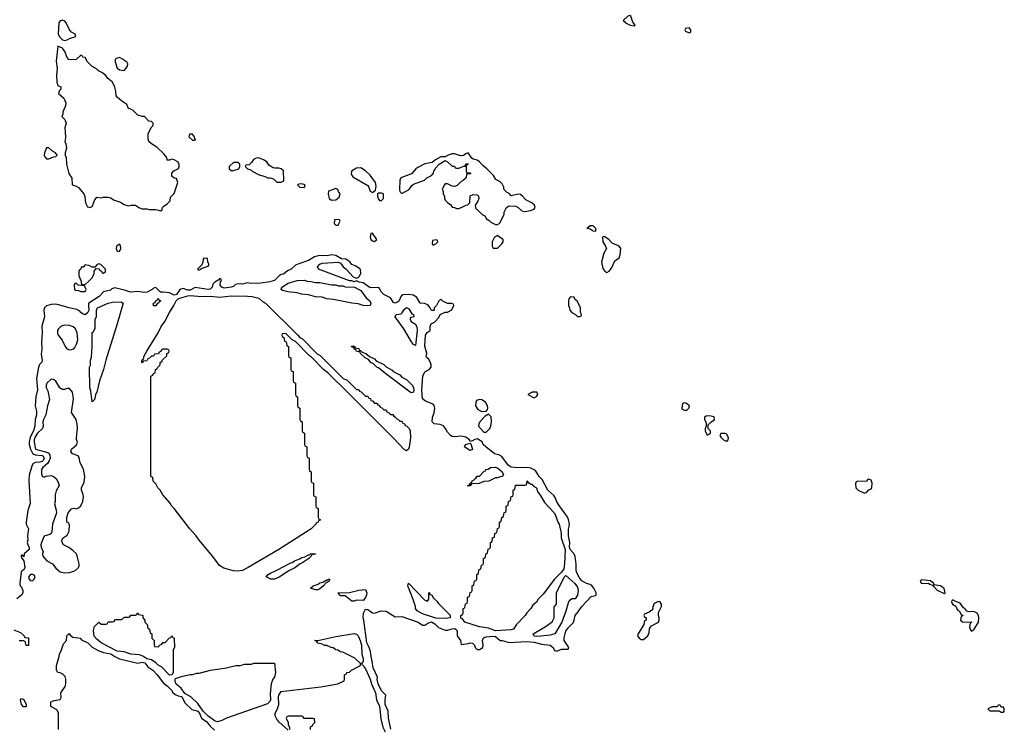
# Model space of a CAD drawing. Header units: inches. Extents: x 2601682 to 2755810, y 449311 to 584050.
# Tile 444 of 505: x 2719394 to 2728038, y 544840 to 551058. Entities that reach past the tile are written whole.
import ezdxf

# ---------------------------------------------------------------- set-up
doc = ezdxf.new("R2010")
doc.units = ezdxf.units.IN
doc.header["$MEASUREMENT"] = 0
for name, color, linetype in [('C7514', 7, 'Continuous'), ('C7515', 7, 'Continuous'), ('C7524', 7, 'Continuous'), ('C7525', 7, 'Continuous')]:
    doc.layers.add(name, color=color, linetype=linetype)

msp = doc.modelspace()

# ---------------------------------------------------------------- linework, layer by layer
at = {"layer": 'C7514', "color": 2}
for points, elevation in [([(2719650, 549935.3), (2719630, 549935.3), (2719610.7, 549889.3), (2719607.7, 549870), (2719613.7, 549853.7), (2719630, 549836), (2719650, 549836), (2719670, 549846), (2719690, 549856), (2719710, 549858), (2719722, 549870), (2719708, 549890), (2719683.2, 549903.2)], 2), ([(2719890, 548746), (2719878, 548742), (2719872.7, 548727.3), (2719874, 548690), (2719883.6, 548683.6), (2719910, 548682), (2719930, 548674), (2719970, 548674), (2719978, 548690), (2719962, 548722), (2719908.4, 548728.4)], 2), ([(2719790, 548377.2), (2719767.1, 548372.9), (2719754, 548366), (2719734.4, 548345.6), (2719726.8, 548330), (2719724.5, 548304.5), (2719730.8, 548290), (2719766.6, 548246.6), (2719793, 548190), (2719808.9, 548168.9), (2719830, 548160.5), (2719850, 548163), (2719869.5, 548170.5), (2719878, 548182), (2719893.2, 548210), (2719905.2, 548250), (2719897.2, 548310), (2719884.7, 548344.7), (2719863.2, 548363.2), (2719830, 548376)], 6), ([(2719670, 547904), (2719631, 547870), (2719627.5, 547852.5), (2719627.7, 547830), (2719640.5, 547800.5), (2719655.9, 547724.1), (2719637.1, 547670), (2719624.9, 547590), (2719603.1, 547550), (2719597.6, 547530), (2719599.5, 547490), (2719594.9, 547470), (2719550.3, 547430), (2719530, 547397), (2719521.1, 547370), (2719521.3, 547350), (2719534, 547290), (2719641.7, 547261.7), (2719652.4, 547252.4), (2719658, 547238), (2719661.1, 547210), (2719653.8, 547186.2), (2719636.9, 547163.1), (2719596.3, 547130), (2719586.8, 547110), (2719584.7, 547070), (2719591.3, 547051.3), (2719610, 547044.7), (2719626, 547054), (2719670, 547058.8), (2719692, 547050), (2719716, 547030), (2719736, 546990), (2719741, 546970), (2719715.5, 546924.5), (2719706.8, 546890), (2719706, 546830), (2719701, 546810), (2719715.3, 546755.3), (2719717.3, 546730), (2719680.7, 546630), (2719676.3, 546563.7), (2719670.6, 546549.4), (2719658, 546542), (2719610, 546525.2), (2719586, 546470), (2719580.5, 546450), (2719581.6, 546430), (2719599.1, 546390), (2719594, 546370), (2719596, 546350), (2719631, 546310), (2719682, 546282), (2719710, 546244), (2719750, 546214), (2719790, 546204.9), (2719830, 546206.8), (2719870, 546218.8), (2719890, 546230.8), (2719909.2, 546250), (2719915.1, 546264.9), (2719915.5, 546284.5), (2719902.9, 546342.9), (2719891.7, 546371.7), (2719861.5, 546401.5), (2719826.3, 546426.3), (2719779, 546450), (2719766, 546470), (2719764, 546490), (2719775.3, 546510), (2719810, 546534.8), (2719829.4, 546570), (2719830, 546626), (2719822, 546642), (2719808.7, 546650), (2719809.2, 546690), (2719819.3, 546730), (2719850, 546766), (2719870, 546771.3), (2719890, 546767.3), (2719910, 546773.4), (2719930, 546790.8), (2719947.8, 546830), (2719953.6, 546870), (2719951.3, 546891.3), (2719938, 546930), (2719938, 546950), (2719959.3, 547000.7), (2719965.1, 547050), (2719955.1, 547115.1), (2719925.2, 547170), (2719917, 547217), (2719908, 547230), (2719858, 547250), (2719842, 547270), (2719848.7, 547290), (2719892.1, 547327.9), (2719902, 547350), (2719893.2, 547373.2), (2719892.7, 547390), (2719901.2, 547470), (2719899, 547510), (2719889, 547550), (2719849, 547610), (2719866, 547730), (2719857.2, 547790), (2719830, 547822), (2719810, 547822), (2719786.4, 547813.6), (2719770, 547813.2), (2719758.6, 547818.6), (2719747.5, 547827.5), (2719710, 547886), (2719690, 547901.2)], 6), ([(2719510, 546189.6), (2719490, 546189.6), (2719470.4, 546170), (2719476.4, 546150), (2719490, 546133), (2719510, 546137.6), (2719521.3, 546150), (2719529.6, 546170), (2719522.4, 546182.4)], 6), ([(2719450, 545028), (2719428.7, 545028.7), (2719409.2, 545049.2), (2719402, 545090), (2719410, 545102), (2719430, 545094), (2719451.3, 545050)], 2)]:
    msp.add_lwpolyline(points, close=True, dxfattribs=dict(at, elevation=elevation))
at = {"layer": 'C7514', "color": 2, "elevation": 2}
for points in [[(2719792.2, 550000), (2719791, 549990), (2719798.8, 549970), (2719804.7, 549930), (2719792, 549890), (2719792, 549870), (2719802, 549850), (2719804.7, 549790), (2719826, 549710), (2719852, 549668), (2719854, 549610), (2719890, 549598), (2719910, 549586), (2719958, 549530), (2719965.4, 549505.4), (2719970.7, 549450), (2719990, 549416), (2720000, 549413.5)], [(2720000, 548900.5), (2719970, 548908), (2719950, 548888), (2719934, 548886), (2719931.6, 548868.4), (2719918, 548862), (2719914, 548850), (2719914, 548810), (2719932, 548770), (2719938, 548738), (2719970, 548734), (2720000, 548764)], [(2720000, 548506), (2719991.3, 548488.7), (2719970, 548468), (2719950, 548475.3), (2719930, 548489), (2719921.2, 548501.2), (2719896, 548516), (2719812.5, 548532.5), (2719790, 548542.7), (2719710, 548560.9), (2719670, 548559.3), (2719630, 548546), (2719610.8, 548530), (2719607.3, 548510), (2719610.7, 548450), (2719587.3, 548370), (2719590.5, 548310.5), (2719584.4, 548230), (2719587.2, 548170), (2719583.8, 548123.8), (2719592.4, 548067.6), (2719587.7, 548052.3), (2719567.1, 548032.9), (2719558, 548010), (2719540.5, 547910), (2719550.3, 547810), (2719537, 547750), (2719530.5, 547670), (2719541.7, 547621.7), (2719541.3, 547590), (2719530.3, 547550), (2719527.2, 547490), (2719514.9, 547450), (2719485.5, 547394.5), (2719478.4, 547350), (2719478.4, 547330), (2719489.3, 547289.3), (2719509.3, 547249.3), (2719530, 547238.5), (2719590, 547234.9), (2719598.4, 547230), (2719608.4, 547210), (2719598.7, 547190), (2719590, 547182.6), (2719570, 547175.1), (2719530, 547172.6), (2719510, 547159.6), (2719500, 547140), (2719477.7, 547062.3), (2719475.6, 547015.6), (2719486.4, 546813.6), (2719466.8, 546750), (2719451.3, 546650), (2719452, 546630), (2719471.3, 546590), (2719462.8, 546530), (2719466, 546490), (2719461, 546470), (2719464.7, 546450), (2719478, 546430), (2719478, 546410), (2719432, 546370), (2719430, 546346), (2719418, 546358), (2719410, 546358), (2719406, 546350), (2719410, 546334), (2719414, 546334), (2719431, 546311), (2719438, 546250), (2719431, 546230), (2719416.8, 546223.2), (2719408, 546212), (2719396, 546110), (2719398, 546090), (2719410, 546078), (2719422, 546050), (2719422, 546030), (2719410, 546008.7), (2719370, 545975.3)], [(2720000, 548571.3), (2719998, 548570), (2719996.9, 548536.9), (2720000, 548520.4)], [(2719343.5, 545703.5), (2719402, 545682), (2719432.7, 545652.7), (2719438, 545638), (2719472.7, 545632.7), (2719472.7, 545572.7), (2719470, 545566), (2719450, 545566), (2719442, 545602), (2719427.3, 545607.3), (2719388.9, 545608.9)], [(2719735.3, 544830), (2719735.9, 544975.9), (2719720.9, 545000.9), (2719668, 545030), (2719668.7, 545071.3), (2719695.3, 545084.7), (2719750, 545094), (2719758, 545110), (2719755.3, 545150), (2719793.2, 545206.8), (2719799, 545230), (2719799, 545270), (2719793.6, 545293.6), (2719773.6, 545313.6), (2719750, 545328), (2719728, 545330), (2719718, 545350), (2719718, 545390), (2719742, 545470), (2719744, 545490), (2719762, 545530), (2719778, 545582), (2719806, 545610), (2719808, 545650), (2719826, 545670), (2719829.5, 545670.5), (2719837.3, 545657.3), (2719861.1, 545641.1), (2719924.7, 545630), (2719937.3, 545617.3), (2719990.8, 545590), (2720000, 545581.4)]]:
    msp.add_lwpolyline(points, dxfattribs=at)
at = {"layer": 'C7515', "color": 2, "elevation": 2}
msp.add_lwpolyline([(2719770, 551055.1), (2719750, 551047), (2719736.4, 551030), (2719732.7, 550930), (2719745.5, 550905.5), (2719770, 550881), (2719790, 550874.8), (2719810, 550880.7), (2719830, 550894.8), (2719888, 550910), (2719882, 550930), (2719849.4, 550949.4), (2719830, 550969), (2719801.7, 551030), (2719790, 551046)], close=True, dxfattribs=at)
msp.add_lwpolyline([(2720000, 550677.8), (2719988.9, 550688.9), (2719970, 550726), (2719948.4, 550728.4), (2719942, 550742), (2719930, 550746), (2719890, 550708), (2719850, 550706), (2719826, 550710), (2719810, 550726), (2719790, 550778), (2719770, 550808), (2719730, 550826), (2719714, 550694), (2719724, 550630), (2719717.3, 550570), (2719721, 550510), (2719730, 550482), (2719754, 550470), (2719754, 550450), (2719743.6, 550436.4), (2719734, 550410), (2719782, 550370), (2719798, 550330), (2719796.9, 550303.1), (2719772, 550250), (2719771.3, 550228.7), (2719764.7, 550210), (2719790, 550182), (2719801, 550150), (2719791.1, 550108.9), (2719796, 550030), (2719792.2, 550000)], dxfattribs=at)
at = {"layer": 'C7524', "color": 2, "elevation": 2}
for points in [[(2720000, 549413.5), (2720010, 549411), (2720030, 549418), (2720050, 549472), (2720070, 549502), (2720110, 549496), (2720130, 549501), (2720170, 549501), (2720194.4, 549494.4), (2720216.9, 549476.9), (2720278, 549458), (2720310, 549438), (2720346, 549426), (2720370, 549431), (2720410, 549431), (2720446.4, 549406.4), (2720470, 549398), (2720510, 549398), (2720530, 549391.3), (2720590, 549392), (2720630, 549382), (2720646, 549390), (2720648.4, 549411.6), (2720658, 549422), (2720690, 549442), (2720710, 549462), (2720715.3, 549470), (2720718, 549502), (2720750, 549534), (2720782, 549630), (2720770, 549666), (2720750, 549668), (2720730, 549686), (2720728.9, 549711.1), (2720747.3, 549732.7), (2720788.4, 549751.6), (2720795.3, 549770), (2720795.3, 549790), (2720782, 549810), (2720750, 549829), (2720725.4, 549834.6), (2720710, 549826), (2720690, 549826), (2720686, 549850), (2720660.2, 549880.2), (2720598.6, 549938.6), (2720550, 549969.2), (2720529, 549990), (2720525.5, 550000)], [(2722651.3, 544831.3), (2722631.8, 544930), (2722629.6, 544990), (2722602.7, 545050), (2722602, 545090), (2722609.2, 545130), (2722569.6, 545169.6), (2722540.9, 545230), (2722533.2, 545266.8), (2722534, 545290), (2722497.6, 545370), (2722489.6, 545430), (2722478.7, 545470), (2722475.1, 545515.1), (2722462.9, 545550), (2722440.7, 545590), (2722415.6, 545790), (2722409.5, 545810.5), (2722412.3, 545850), (2722430, 545886), (2722450, 545882), (2722490, 545854), (2722510, 545850.7), (2722568.3, 545871.7), (2722610, 545868.7), (2722690, 545819.3), (2722750, 545820.4), (2722892, 545770), (2722930, 545744.7), (2722950, 545744.7), (2722977.4, 545762.6), (2723010, 545773), (2723038, 545758), (2723070, 545724), (2723130, 545702), (2723150, 545702), (2723190, 545714), (2723215.1, 545715.1), (2723230, 545704.7), (2723234.9, 545690), (2723234.8, 545650), (2723264.7, 545610), (2723270, 545574), (2723330, 545582.8), (2723350, 545590.8), (2723370, 545586), (2723386, 545570), (2723391.3, 545550), (2723410, 545531.3), (2723430, 545531), (2723459, 545550), (2723464, 545570), (2723457.2, 545610), (2723467.2, 545632.8), (2723490, 545642), (2723547.3, 545647.3), (2723570, 545646), (2723611.1, 545611.1), (2723628.9, 545611.1), (2723690, 545593.4), (2723842.4, 545602.4), (2723910, 545596), (2723977.6, 545577.6), (2724050.3, 545570.3), (2724076, 545550), (2724090, 545522), (2724099.6, 545519.6), (2724110, 545518), (2724150, 545534.8), (2724210, 545534), (2724215.3, 545550), (2724174, 545610), (2724173.6, 545633.6), (2724188.4, 545691.5), (2724210, 545722), (2724253.1, 545766.9), (2724262.4, 545790), (2724269.7, 545830.3), (2724297.7, 545862.3), (2724329.8, 545910.2), (2724410, 545996.3), (2724450, 546004.7), (2724455.3, 546010), (2724454, 546030), (2724434, 546070), (2724415.1, 546095.1), (2724402.7, 546102.7), (2724369.7, 546109.7), (2724330, 546135.1), (2724310, 546161.2), (2724283.7, 546210), (2724279.3, 546230), (2724280.2, 546280.2), (2724269.3, 546350), (2724256.6, 546376.6), (2724226.6, 546410), (2724222, 546430), (2724222.9, 546470), (2724212, 546530), (2724212.7, 546587.3), (2724219.3, 546610), (2724219.5, 546630), (2724211.4, 546671.4), (2724199.7, 546699.8), (2724130, 546795.3), (2724110, 546828.7), (2724099.1, 546859.1), (2724082.9, 546882.9), (2724029.5, 546930), (2723982, 547022), (2723955.3, 547050), (2723922.7, 547102.7), (2723882, 547122), (2723850, 547129.2), (2723770, 547126), (2723710, 547132.7), (2723682.7, 547150), (2723625.6, 547225.6), (2723599.1, 547239.1), (2723562, 547250), (2723485.2, 547310), (2723464, 547330), (2723452.9, 547352.9), (2723416.5, 547376.5), (2723410, 547379), (2723390, 547374), (2723370, 547362), (2723350, 547358), (2723342, 547370), (2723310, 547395.1), (2723270, 547403.7), (2723210, 547397.2), (2723190, 547401.2), (2723175.3, 547410), (2723150, 547439), (2723133.2, 547470), (2723113.4, 547493.4), (2723085.6, 547505.6), (2723032.9, 547512.9), (2723015.3, 547530), (2723017.2, 547570), (2723031.6, 547608.4), (2723039.5, 547650), (2723031.9, 547671.9), (2723023.3, 547683.3), (2722955.3, 547710), (2722929.5, 547730), (2722924.5, 547810), (2722932.3, 547930), (2722950, 547966.8), (2722989.2, 547990), (2723005.2, 548010), (2723005.2, 548030), (2722996.5, 548056.5), (2722982, 548082), (2722968, 548090), (2722963.1, 548103.1), (2722969, 548130), (2722952.1, 548192.1), (2722956, 548290), (2722970, 548312), (2722998, 548330), (2722998, 548370), (2723006, 548390), (2723034.6, 548405.4), (2723074.6, 548445.4), (2723086, 548470), (2723128.4, 548491.6), (2723150, 548492), (2723188.4, 548511.6), (2723206, 548550), (2723202, 548562), (2723187.3, 548567.3), (2723150, 548568), (2723108.4, 548588.4), (2723090, 548606), (2723070, 548586), (2723054, 548550), (2723034, 548530), (2723034, 548510), (2723030, 548506), (2723010, 548506), (2722998, 548530), (2722976, 548556), (2722947, 548567), (2722909.5, 548569.5), (2722881.5, 548621.5), (2722850, 548641.2), (2722810, 548647), (2722756.9, 548643.1), (2722744.7, 548635.3), (2722736.9, 548623.1), (2722724.7, 548590), (2722710, 548579), (2722686, 548570), (2722676.4, 548576.4), (2722650, 548618), (2722590, 548648), (2722570, 548668), (2722547.3, 548707.3), (2722470, 548706), (2722410, 548748.7), (2722375.3, 548755.3), (2722350, 548766), (2722330, 548758), (2722310, 548768), (2722290, 548768), (2722018, 548870), (2722009.3, 548890), (2722027.6, 548912.4), (2722050, 548923), (2722191.1, 548931.1), (2722210, 548921), (2722234, 548890), (2722260.7, 548870), (2722320.5, 548800.5), (2722350, 548791), (2722370, 548798), (2722375.5, 548804.5), (2722389.2, 548830), (2722385.2, 548865.2), (2722376, 548876), (2722338.9, 548898.9), (2722309, 548910), (2722293.2, 548933.2), (2722257.5, 548957.5), (2722219, 548959), (2722170, 548989.3), (2722130, 548994), (2722092.5, 548987.5), (2722030.7, 548989.3), (2722014.4, 548985.6), (2721983.5, 548976.5), (2721930, 548946), (2721843.5, 548916.5), (2721816.3, 548903.7), (2721778, 548870), (2721746, 548854), (2721710, 548825.2), (2721690, 548821.2), (2721670.5, 548809.5), (2721632, 548770), (2721590, 548757.2), (2721510, 548746), (2721430, 548742), (2721390, 548748), (2721350, 548737.2), (2721330, 548741.2), (2721302, 548738), (2721290, 548735.3), (2721270, 548717.2), (2721252, 548710), (2721190, 548703.6), (2721169, 548710), (2721153.2, 548730), (2721156.4, 548763.6), (2721166, 548770), (2721162, 548782), (2721150, 548786), (2721143.6, 548776.4), (2721106.4, 548753.6), (2721090, 548738), (2721084.7, 548710), (2721066.8, 548693.2), (2721050, 548689.4), (2720933.2, 548706.8), (2720890, 548684.5), (2720870, 548683.7), (2720830, 548699), (2720810, 548694), (2720795.5, 548684.5), (2720770, 548648), (2720750, 548642), (2720710, 548662), (2720652, 548668), (2720630, 548666), (2720590, 548708), (2720570, 548702), (2720558, 548690), (2720513.4, 548666.6), (2720490, 548663.6), (2720430, 548672.3), (2720366, 548666), (2720323.2, 548683.2), (2720230, 548706), (2720204, 548696), (2720190, 548685.2), (2720131, 548669), (2720092, 548630), (2720000, 548571.3)], [(2720000, 548764), (2720030, 548794), (2720048, 548830), (2720048.4, 548851.6), (2720066, 548874), (2720092.7, 548872.7), (2720098, 548858), (2720112.7, 548852.7), (2720118, 548838), (2720130, 548834), (2720146, 548850), (2720146, 548870), (2720106, 548910), (2720090, 548915.3), (2720074, 548910), (2720054, 548886), (2720030, 548888), (2720010, 548898), (2720000, 548900.5)], [(2720000, 548520.4), (2720002, 548510), (2720000, 548506)], [(2721750, 544824), (2721670, 544897.2), (2721650, 544921.2), (2721637, 544950), (2721637, 544970), (2721660.7, 545019.3), (2721669.5, 545050), (2721665.1, 545114.9), (2721669.6, 545130.3), (2721690, 545162.8), (2722036.5, 545203.5), (2722186, 545230), (2722242, 545258), (2722246, 545270), (2722246, 545310), (2722262, 545318), (2722266, 545330), (2722290, 545334), (2722306, 545350), (2722386, 545390), (2722386, 545410), (2722336.4, 545456.4), (2722230, 545508), (2722206, 545510), (2722190, 545526), (2722170, 545528), (2722147.3, 545547.3), (2722128.4, 545548.4), (2722090, 545568), (2722070, 545568), (2722050, 545578), (2722010, 545588), (2722002, 545602), (2721986, 545610), (2722010, 545611.3), (2722170, 545646), (2722330, 545671.3), (2722350, 545666.8), (2722366.8, 545650), (2722383.8, 545610), (2722395.5, 545570), (2722399.1, 545490), (2722410.6, 545450), (2722410, 545426), (2722394, 545410), (2722398, 545398), (2722410, 545394), (2722416.8, 545376.8), (2722430, 545361), (2722470.5, 545270.5), (2722482, 545230), (2722516.3, 545150), (2722526.8, 545090), (2722553, 545033), (2722563.1, 544923.1), (2722582, 544850), (2722603, 544810)], [(2720000, 545581.4), (2720030, 545553.4), (2720083.4, 545523.4), (2720130, 545504.9), (2720194.9, 545494.9), (2720228.9, 545468.9), (2720270, 545448.4), (2720430, 545412.4), (2720470, 545419.3), (2720493.4, 545413.4), (2720519.5, 545379.5), (2720564, 545350), (2720602, 545310), (2720655.5, 545235.5), (2720690.8, 545210), (2720730.4, 545170.4), (2720736.8, 545156.8), (2720758, 545138), (2720785.8, 545125.8), (2720818.4, 545118.4), (2720843.1, 545063.1), (2720904.9, 545004.9), (2720952.8, 544992.8), (2720965.5, 544985.5), (2720990.7, 544930), (2721038, 544898), (2721062.8, 544862.7), (2721103.1, 544823.1)], [(2721946, 544830), (2721947.3, 544852.7), (2721962, 544858), (2721967.3, 544872.7), (2721986, 544890), (2721982, 544922), (2721970, 544926), (2721890, 544926), (2721882, 544942), (2721870, 544946), (2721750, 544946), (2721738, 544942), (2721734, 544930), (2721752, 544892), (2721752, 544870), (2721762, 544850), (2721762, 544830)]]:
    msp.add_lwpolyline(points, dxfattribs=at)
for points in [[(2721490, 549846), (2721470, 549844), (2721447.1, 549832.9), (2721432, 549808), (2721410, 549786), (2721378, 549782), (2721374, 549770), (2721394, 549750), (2721422, 549742), (2721434, 549730), (2721496.9, 549696.9), (2721550, 549682), (2721570, 549672), (2721591.1, 549671.1), (2721622, 549662), (2721652.7, 549632.7), (2721690, 549632), (2721710, 549642), (2721714, 549650), (2721710, 549732.7), (2721688.7, 549750), (2721670, 549755.6), (2721634.5, 549754.5), (2721618.6, 549758.6), (2721582, 549782), (2721564.5, 549810), (2721533.2, 549830)], [(2723330, 549888.7), (2723310, 549882), (2723290, 549865.2), (2723264.5, 549864.5), (2723210, 549881.3), (2723190, 549882.4), (2723154.8, 549870), (2723130, 549855.1), (2723090, 549854.7), (2723045.5, 549830), (2723015.9, 549804.1), (2722950, 549792.4), (2722890, 549762.4), (2722873, 549750), (2722833.3, 549706.7), (2722741, 549670), (2722731, 549650), (2722727.1, 549567.1), (2722731.1, 549551.1), (2722750, 549532), (2722813.2, 549566.8), (2722836.5, 549603.5), (2722850, 549616), (2722948.9, 549651.1), (2722969.1, 549670.9), (2723008.4, 549691.6), (2723028, 549712), (2723028.7, 549730), (2723039, 549741), (2723044, 549756), (2723078, 549790), (2723130, 549822), (2723150, 549812), (2723190, 549774), (2723211.6, 549771.6), (2723218, 549758), (2723230, 549754), (2723250, 549754), (2723294, 549774), (2723306, 549774), (2723310, 549794), (2723330, 549794), (2723332, 549790), (2723318, 549782), (2723314, 549770), (2723314, 549730), (2723318, 549718), (2723350, 549714), (2723354, 549710), (2723350, 549706), (2723318, 549702), (2723314, 549670), (2723291.1, 549648.9), (2723270, 549638), (2723235.3, 549604.7), (2723210, 549595.3), (2723190, 549598), (2723150, 549618), (2723130, 549618), (2723122, 549610), (2723102, 549570), (2723111.6, 549551.6), (2723112, 549530), (2723122, 549510), (2723122, 549490), (2723130, 549474), (2723154, 549450), (2723176.9, 549436.9), (2723190, 549414), (2723211.6, 549411.6), (2723230, 549402), (2723250, 549402), (2723290, 549418), (2723310, 549432), (2723327.3, 549432.7), (2723346, 549450), (2723350, 549512), (2723376.4, 549523.6), (2723410, 549522), (2723422, 549510), (2723424.7, 549490), (2723415.3, 549464.7), (2723392, 549430), (2723398, 549398), (2723410, 549394), (2723454, 549350), (2723476.9, 549336.9), (2723491.6, 549311.6), (2723516.9, 549296.9), (2723530, 549282), (2723570, 549262), (2723590, 549262), (2723610, 549274), (2723647.3, 549352.7), (2723648, 549370), (2723668, 549410), (2723680.2, 549419.8), (2723690, 549424.7), (2723750, 549422), (2723771.1, 549411.1), (2723802, 549382), (2723830, 549376), (2723877.2, 549382.8), (2723910, 549396), (2723919.3, 549410), (2723913.6, 549430), (2723890.7, 549450.7), (2723836.6, 549476.6), (2723809.6, 549510), (2723790, 549525.1), (2723770, 549526.6), (2723710, 549514), (2723690, 549533.2), (2723666.3, 549546.3), (2723644, 549570), (2723644, 549590), (2723630, 549619), (2723610, 549637.2), (2723575.3, 549655.3), (2723554, 549690), (2723496.2, 549750), (2723458.6, 549778.6), (2723429.4, 549810), (2723410, 549825.1), (2723373.8, 549833.8), (2723362.5, 549842.5)], [(2721310, 549806), (2721270, 549806), (2721234, 549770), (2721234, 549750), (2721250, 549734), (2721270, 549734), (2721310, 549746), (2721318, 549750), (2721326, 549770), (2721326, 549790)], [(2722390, 549758), (2722350, 549755.8), (2722308, 549730), (2722303.6, 549703.6), (2722319.6, 549679.6), (2722450, 549602), (2722456, 549596), (2722470, 549554), (2722490, 549542), (2722518, 549562), (2722523.1, 549596.9), (2722517, 549630), (2722470, 549693.6), (2722430, 549731.5)], [(2721870, 549618), (2721843.5, 549616.5), (2721832, 549610), (2721854, 549590), (2721890, 549584.7), (2721895.3, 549590), (2721899, 549610)], [(2722170, 549578), (2722105.4, 549554.6), (2722101, 549530), (2722111.3, 549490), (2722130, 549476), (2722170, 549478.8), (2722199, 549501), (2722208.7, 549530), (2722194, 549550), (2722188.4, 549568.4)], [(2722543.6, 549536.4), (2722534, 549530), (2722534, 549510), (2722543.6, 549483.6), (2722552.7, 549472.7), (2722570, 549472), (2722588, 549490), (2722588, 549530), (2722570, 549536)], [(2722190, 549306), (2722158, 549302), (2722154, 549270), (2722170, 549254), (2722190, 549254), (2722206, 549290), (2722202, 549302)], [(2724402, 549250), (2724386, 549234), (2724374, 549230), (2724402, 549222), (2724430, 549204.7), (2724450, 549202), (2724455.3, 549210), (2724448.7, 549230), (2724430, 549248.7)], [(2722490, 549186), (2722478, 549182), (2722472, 549150), (2722478, 549130), (2722490, 549118), (2722510, 549112), (2722528, 549130)], [(2723590, 549166), (2723562, 549150), (2723542, 549110), (2723542, 549070), (2723550, 549054), (2723590, 549054), (2723628, 549090), (2723638, 549110), (2723638, 549130), (2723606, 549150)], [(2724524.5, 549155.5), (2724511, 549149), (2724514, 549110), (2724538, 549070), (2724544.7, 549050), (2724522, 549010), (2724501, 548930), (2724513.7, 548873.7), (2724530, 548851.3), (2724550, 548841), (2724570, 548851), (2724590, 548878.8), (2724619, 548941), (2724657.2, 548970), (2724666.3, 548993.7), (2724672.8, 549050), (2724658, 549070), (2724596.3, 549096.3), (2724566, 549130)], [(2720270, 549088), (2720244.7, 549070), (2720241, 549050), (2720250, 549026), (2720270, 549024.7), (2720281.2, 549050), (2720278, 549078)], [(2723050, 549126), (2723018, 549122), (2723014, 549090), (2723022, 549082), (2723030, 549082), (2723046, 549090), (2723066, 549110), (2723062, 549122)], [(2721010, 548966), (2721003.6, 548956.4), (2721002, 548930), (2720992, 548908), (2720954, 548870), (2720962, 548862), (2720970, 548862), (2720986, 548870), (2720986, 548874), (2721050, 548894), (2721058, 548910), (2721046, 548930), (2721042, 548962)], [(2722130, 548732), (2722170, 548732), (2722190, 548722), (2722230, 548722), (2722250, 548714), (2722332, 548712), (2722390, 548682), (2722436.7, 548616.7), (2722466.8, 548590), (2722476.3, 548570), (2722470, 548549.6), (2722450, 548546.6), (2722410, 548549.7), (2722364.7, 548564.7), (2722309.7, 548569.7), (2722150, 548602.9), (2722089.6, 548609.6), (2722050, 548622), (2721990, 548627), (2721930, 548643.7), (2721869.4, 548649.4), (2721830, 548661.2), (2721749.1, 548669.1), (2721701.2, 548681.2), (2721688.7, 548690), (2721694, 548710), (2721750, 548747.3), (2721830.7, 548770.7), (2721890, 548772), (2721916.4, 548763.6), (2721950, 548762), (2721990, 548752), (2722028.4, 548751.6)], [(2720990.6, 548630.6), (2721070, 548630.8), (2721150, 548623), (2721250, 548635.5), (2721393.4, 548633.4), (2721434, 548630), (2721494.8, 548614.8), (2721525.4, 548585.4), (2721551.1, 548571.1), (2721831.6, 548291.6), (2721854, 548270), (2721876.9, 548256.9), (2722005.4, 548125.4), (2722031.1, 548111.1), (2722234, 547910), (2722270, 547894), (2722350, 547814), (2722370, 547814), (2722378, 547798), (2722392.7, 547792.7), (2722430, 547754), (2722450, 547754), (2722458, 547738), (2722472.7, 547732.7), (2722478, 547718), (2722492.7, 547712.7), (2722510, 547694), (2722530, 547694), (2722538, 547678), (2722552.7, 547672.7), (2722558, 547658), (2722572.7, 547652.7), (2722590, 547634), (2722610, 547634), (2722618, 547618), (2722632.7, 547612.7), (2722650, 547594), (2722670, 547594), (2722678, 547578), (2722694, 547570), (2722698, 547558), (2722712.7, 547552.7), (2722730, 547534), (2722750, 547534), (2722758, 547518), (2722772.7, 547512.7), (2722778, 547498), (2722792.7, 547492.7), (2722814, 547470), (2722822, 547450), (2722826, 547390), (2722812.3, 547307.7), (2722806, 547290), (2722790, 547274), (2722767.9, 547287.9), (2722680.9, 547380.9), (2722281.2, 547781.2), (2722100.2, 547960.2), (2722062, 547990), (2721957.2, 548097.2), (2721938, 548110), (2721814.6, 548234.6), (2721786, 548250), (2721730, 548306), (2721698, 548302), (2721694, 548290), (2721698, 548278), (2721714, 548270), (2721718, 548238), (2721734, 548230), (2721738, 548198), (2721754, 548190), (2721754, 548110), (2721758, 548098), (2721774, 548090), (2721774, 547990), (2721778, 547978), (2721794, 547970), (2721794, 547890), (2721798, 547878), (2721814, 547870), (2721814, 547770), (2721818, 547758), (2721834, 547750), (2721834, 547670), (2721838, 547658), (2721854, 547650), (2721854, 547550), (2721858, 547538), (2721874, 547530), (2721874, 547450), (2721878, 547438), (2721894, 547430), (2721894, 547330), (2721898, 547318), (2721914, 547310), (2721914, 547230), (2721918, 547218), (2721934, 547210), (2721934, 547110), (2721938, 547098), (2721954, 547090), (2721954, 547010), (2721958, 546998), (2721974, 546990), (2721974, 546890), (2721978, 546878), (2721994, 546870), (2721994, 546790), (2721998, 546778), (2722014, 546770), (2722014, 546690), (2722018, 546678), (2722034, 546670), (2722018, 546662), (2722014, 546650), (2721998, 546642), (2721994, 546630), (2721952, 546590), (2721831.3, 546510), (2721670.3, 546409.7), (2721398.8, 546250), (2721350, 546226), (2721310, 546218.9), (2721270, 546220.5), (2721185.4, 546245.4), (2721148, 546270), (2721090, 546348), (2720968.7, 546490), (2720942, 546530), (2720888.7, 546590), (2720750, 546768), (2720730, 546788), (2720714.6, 546814.6), (2720650, 546888), (2720628, 546930), (2720608, 546950), (2720590, 546986), (2720566, 547010), (2720562, 547042), (2720546, 547050), (2720546, 547930), (2720562, 547938), (2720570, 547954), (2720582, 547958), (2720586, 547990), (2720602, 547998), (2720606, 548010), (2720626, 548030), (2720626, 548050), (2720642, 548058), (2720647.3, 548072.7), (2720686, 548110), (2720686, 548130), (2720702, 548138), (2720706, 548150), (2720702, 548162), (2720690, 548166), (2720650, 548166), (2720638, 548162), (2720632.7, 548147.3), (2720618, 548142), (2720612.7, 548127.3), (2720578, 548122), (2720570, 548106), (2720550, 548106), (2720532.7, 548087.3), (2720518, 548082), (2720510, 548066), (2720478, 548062), (2720470, 548046), (2720466, 548050), (2720467.3, 548067.3), (2720470, 548074), (2720482, 548078), (2720488, 548110), (2720509.1, 548150.9), (2720608.9, 548311.1), (2720634.6, 548365.4), (2720668, 548410), (2720708, 548490), (2720748, 548550), (2720768, 548590), (2720789, 548611), (2720870, 548634), (2720890, 548637.3)], [(2720030, 547706), (2720018, 547798), (2720008.9, 547831.1), (2720006, 548010), (2720014.6, 548025.4), (2720015.3, 548070), (2720023.1, 548096.9), (2720029.2, 548190), (2720029.3, 548310.7), (2720030, 548314), (2720042, 548318), (2720058, 548350), (2720058, 548430), (2720068, 548450), (2720068, 548510), (2720078, 548530), (2720170, 548570.4), (2720210, 548579.3), (2720283.5, 548583.5), (2720301, 548570), (2720250.8, 548390), (2720150.7, 548069.3), (2720130.8, 547990), (2720096, 547890), (2720070.8, 547790), (2720062.8, 547777.2), (2720050, 547726)], [(2720590, 548546), (2720567.3, 548547.3), (2720568, 548570), (2720582, 548578), (2720590, 548594), (2720602, 548598), (2720610, 548614), (2720618, 548598), (2720634, 548590), (2720618, 548582), (2720614, 548570), (2720598, 548562)], [(2724230, 548626), (2724214, 548610), (2724212.7, 548587.3), (2724212, 548550), (2724222, 548530), (2724224.7, 548510), (2724242, 548490), (2724274, 548470), (2724290, 548454), (2724310, 548454), (2724322, 548458), (2724326, 548470), (2724318, 548490), (2724318, 548530), (2724290, 548586), (2724267.3, 548607.3), (2724262, 548622)], [(2722870, 548198), (2722850, 548208.7), (2722834, 548230), (2722765.6, 548345.6), (2722689, 548450), (2722698, 548470), (2722742, 548478), (2722753.2, 548486.8), (2722770, 548514.8), (2722790, 548533.4), (2722810, 548522), (2722838, 548478), (2722851, 548470), (2722854, 548450), (2722830, 548446), (2722822, 548438), (2722822, 548430), (2722832, 548410), (2722870, 548386), (2722881.6, 548361.6), (2722884.4, 548330)], [(2722374, 548154), (2722386, 548154), (2722402, 548142), (2722434, 548130), (2722463.6, 548103.6), (2722510, 548082), (2722524.7, 548064.7), (2722590, 548032), (2722610, 548012), (2722663.6, 547983.6), (2722674, 547970), (2722730, 547942), (2722750, 547922), (2722790, 547902), (2722841, 547850), (2722850.6, 547829.4), (2722853.4, 547810), (2722850, 547788.7), (2722830, 547785.2), (2722822, 547790), (2722608.7, 547950), (2722544, 548004), (2722528.7, 548010), (2722499, 548039), (2722478, 548050), (2722455.3, 548075.3), (2722428, 548090), (2722386, 548130), (2722382, 548142), (2722348, 548150), (2722346, 548166), (2722330, 548168), (2722326, 548186), (2722314, 548186), (2722306, 548190), (2722306, 548194), (2722330, 548192), (2722338, 548178), (2722370, 548172)], [(2723934, 547790), (2723894, 547790), (2723854, 547770), (2723910, 547741), (2723930, 547751.3), (2723944, 547770)], [(2723430, 547724), (2723404.7, 547715.3), (2723398, 547702), (2723394.8, 547670), (2723416.3, 547636.3), (2723450, 547618.8), (2723490, 547622), (2723502, 547638), (2723504, 547650), (2723501.2, 547670), (2723483.2, 547703.2), (2723450, 547721.2)], [(2725230, 547696), (2725212, 547690), (2725206.8, 547650), (2725210, 547642), (2725230, 547632), (2725250, 547632), (2725268, 547650), (2725275.3, 547670), (2725248, 547690)], [(2723510, 547598), (2723479.8, 547580.2), (2723434, 547530), (2723424, 547510), (2723420.7, 547490), (2723470, 547438), (2723490, 547438), (2723521.2, 547470), (2723529.3, 547490), (2723536, 547530), (2723532.9, 547572.9)], [(2725450, 547581.2), (2725422, 547578), (2725404.7, 547570), (2725404.7, 547550), (2725418, 547530), (2725422, 547510), (2725422, 547490), (2725412, 547468), (2725411.3, 547450), (2725430, 547412), (2725450, 547424.7), (2725458, 547430), (2725458, 547450), (2725438, 547470), (2725438, 547502), (2725457.2, 547522.8), (2725494, 547550), (2725490, 547572.7)], [(2725587.3, 547427.3), (2725550, 547426), (2725542, 547410), (2725550, 547394), (2725574, 547370), (2725590, 547362), (2725610, 547362), (2725618, 547390), (2725602, 547422)], [(2723350, 547279), (2723310, 547301.2), (2723299, 547310), (2723308.7, 547330), (2723350, 547342), (2723356, 547336), (2723370, 547288)], [(2723330, 546966), (2723326, 546970), (2723342, 546978), (2723347.3, 546992.7), (2723362, 546998), (2723367.3, 547012.7), (2723382, 547018), (2723386, 547030), (2723402, 547038), (2723410, 547054), (2723430, 547054), (2723470, 547094), (2723482, 547098), (2723486, 547110), (2723507.3, 547112.7), (2723526, 547130), (2723569.5, 547130.5), (2723590, 547124.7), (2723630.8, 547090), (2723635.3, 547075.3), (2723642, 547070), (2723631.6, 547048.4), (2723612.7, 547047.3), (2723590, 547038), (2723570, 547038), (2723511.6, 547008.4), (2723470, 547006), (2723427.3, 546987.3), (2723370, 546986), (2723358, 546982), (2723350, 546968)], [(2723854, 546994), (2723866, 546994), (2723882, 546982), (2723890, 546982), (2723904.7, 546964.7), (2723930, 546951), (2723938.8, 546918.8), (2723970, 546876), (2724000.3, 546820.3), (2724086, 546730), (2724098.8, 546710), (2724118, 546650), (2724130.3, 546630), (2724147.3, 546552.7), (2724148.2, 546510), (2724181.6, 546410), (2724177, 546283), (2724170, 546238), (2724151.3, 546208.7), (2724090, 546148), (2723990, 546018), (2723945.4, 545974.6), (2723930, 545948), (2723899.6, 545920.4), (2723882, 545890), (2723845.4, 545854.6), (2723832, 545830), (2723751.6, 545748.4), (2723730, 545708.7), (2723710, 545704), (2723570, 545696), (2723510, 545717.6), (2723430, 545729.6), (2723302, 545770), (2723282, 545802), (2723267.3, 545807.3), (2723266, 545830), (2723282, 545838), (2723286, 545850), (2723286, 545890), (2723302, 545898), (2723307.3, 545932.7), (2723322, 545938), (2723326, 545950), (2723326, 545990), (2723342, 545998), (2723347.3, 546032.7), (2723362, 546038), (2723366, 546050), (2723366, 546090), (2723382, 546098), (2723387.3, 546132.7), (2723402, 546138), (2723406, 546150), (2723406, 546190), (2723422, 546198), (2723426, 546230), (2723442, 546238), (2723447.3, 546272.7), (2723462, 546278), (2723466, 546290), (2723466, 546330), (2723482, 546338), (2723486, 546370), (2723502, 546378), (2723507.3, 546412.7), (2723522, 546418), (2723526, 546430), (2723526, 546470), (2723542, 546478), (2723546, 546510), (2723562, 546518), (2723566, 546550), (2723582, 546558), (2723587.3, 546592.7), (2723602, 546598), (2723606, 546610), (2723606, 546650), (2723622, 546658), (2723626, 546690), (2723642, 546698), (2723647.3, 546732.7), (2723662, 546738), (2723666, 546750), (2723666, 546790), (2723682, 546798), (2723686, 546830), (2723702, 546838), (2723707.3, 546872.7), (2723722, 546878), (2723726, 546890), (2723726, 546930), (2723742, 546938), (2723746, 546970), (2723750, 546974), (2723830, 546974), (2723842, 546978), (2723848.4, 547011.6), (2723854, 547006)], [(2726850, 547026), (2726838, 547022), (2726830, 547006), (2726752.7, 547007.3), (2726738, 547002), (2726732.7, 546987.3), (2726734, 546950), (2726754, 546930), (2726810, 546904.7), (2726830, 546912), (2726850, 546934), (2726870, 546942), (2726875.3, 546950), (2726878, 546990), (2726870, 547018)], [(2721630, 546147.6), (2721598, 546150), (2721559, 546170), (2721575.3, 546190), (2721590, 546198.8), (2721652.7, 546227.3), (2721768, 546290), (2721785.2, 546294.8), (2721808, 546310), (2721854, 546326), (2721870, 546338), (2721896.4, 546343.6), (2721930, 546362), (2721938, 546362), (2721946, 546370), (2721992, 546372), (2721990, 546368), (2721958, 546362), (2721954, 546350), (2721932, 546330), (2721872, 546290), (2721856, 546284), (2721810.7, 546249.3), (2721758, 546222), (2721673.4, 546166.6)], [(2721990, 546055.3), (2721948, 546070), (2721969.3, 546090.7), (2722014, 546106), (2722030, 546118), (2722056.4, 546123.6), (2722090, 546142), (2722098, 546142), (2722106, 546150), (2722114, 546150), (2722111.3, 546130), (2722083.6, 546116.4), (2722062, 546090), (2722030, 546065.2), (2722010, 546055.3)], [(2724270, 545975.3), (2724243.6, 545976.4), (2724219.6, 545960.4), (2724212, 545950), (2724190, 545868), (2724154.9, 545770), (2724090.7, 545670), (2724050, 545657.2), (2723970, 545649.6), (2723930, 545645.2), (2723910, 545648.7), (2723902, 545670), (2724008, 545730), (2724070, 545774), (2724086, 545810), (2724087.3, 545907.3), (2724106, 545930), (2724108, 546030), (2724174.6, 546165.4), (2724190, 546182), (2724266.8, 546110), (2724290, 546078), (2724297.3, 546050), (2724290, 546008)], [(2727310, 546142), (2727298, 546130), (2727310, 546112), (2727370, 546114), (2727383.6, 546103.6), (2727410, 546094), (2727418, 546098), (2727414, 546090), (2727450, 546052), (2727510, 546022), (2727518, 546030), (2727510, 546066), (2727478, 546090), (2727420.4, 546100.4), (2727418, 546110), (2727390, 546132.7)], [(2722410, 545962.7), (2722350, 545965.2), (2722330, 545955.3), (2722310, 545955.3), (2722250, 546002), (2722210, 546002), (2722198, 546010), (2722198, 546018), (2722186, 546030), (2722290, 546031.3), (2722370, 546051), (2722430, 546058), (2722441, 546030), (2722437.3, 546010), (2722430, 545988.7)], [(2722970, 545954), (2722987.3, 545972.7), (2722986, 546030), (2722991.1, 546031.1), (2722994, 546014), (2723011.1, 546011.1), (2723024.7, 545984.7), (2723056.9, 545956.9), (2723070, 545934), (2723172.7, 545832.7), (2723174, 545810), (2723170, 545808.7), (2723135.9, 545804.1), (2723047.3, 545807.3), (2722930, 545845.1), (2722882, 545870), (2722868.7, 545890), (2722868.7, 545910), (2722849, 545970), (2722802, 546090), (2722807.3, 546112.7), (2722950, 545964.7), (2722962, 545962)], [(2727590, 545966), (2727578, 545962), (2727574, 545950), (2727582, 545930), (2727611.1, 545911.1), (2727622.8, 545882.8), (2727642, 545870), (2727658, 545838), (2727674, 545830), (2727674, 545826), (2727658, 545822), (2727654, 545790), (2727670, 545774), (2727754, 545770), (2727738, 545762), (2727732, 545730), (2727738, 545710), (2727750, 545692), (2727770, 545704.7), (2727812.3, 545770), (2727815.6, 545810), (2727811.2, 545830), (2727798.4, 545850), (2727770, 545865.1), (2727730, 545861.2), (2727710, 545868), (2727692.7, 545890), (2727678.6, 545898.6), (2727650, 545939), (2727598, 545958)], [(2725014, 545954), (2724994, 545950), (2724965.4, 545934.6), (2724952.7, 545907.3), (2724951.6, 545888.4), (2724943.6, 545876.4), (2724919.6, 545860.4), (2724878, 545842), (2724874, 545830), (2724878, 545818), (2724894, 545810), (2724894, 545790), (2724878, 545782), (2724874, 545750), (2724824.7, 545670), (2724818, 545650), (2724832, 545630), (2724850, 545618), (2724870, 545618), (2724908, 545650), (2724920.4, 545679.6), (2724924, 545716), (2724941.2, 545738.8), (2725002, 545770), (2725008.7, 545790), (2725008.7, 545810), (2725002, 545830), (2725003.1, 545856.9), (2725028, 545910), (2725028, 545930)], [(2720610, 545554), (2720627.3, 545572.7), (2720642, 545578), (2720650, 545594), (2720670, 545594), (2720710, 545634), (2720722, 545638), (2720730, 545654), (2720738, 545638), (2720751.6, 545631.6), (2720752, 545550), (2720742, 545530), (2720742, 545330), (2720730, 545308), (2720710, 545305.2), (2720638.3, 545378.3), (2720610, 545393.2), (2720590, 545414), (2720550, 545441.2), (2720509.2, 545449.2), (2720474, 545474), (2720444.4, 545484.4), (2720370, 545489.4), (2720310, 545509.6), (2720250, 545516), (2720109, 545590), (2720070, 545621.2), (2720048.3, 545648.3), (2720042, 545698), (2720050, 545732), (2720090, 545772), (2720110, 545754), (2720150, 545754), (2720162, 545758), (2720170, 545774), (2720210, 545774), (2720222, 545778), (2720230, 545794), (2720290, 545794), (2720310, 545814), (2720350, 545814), (2720362, 545818), (2720370, 545834), (2720410, 545834), (2720422, 545838), (2720430, 545854), (2720438, 545838), (2720470, 545834), (2720474, 545830), (2720474, 545810), (2720494, 545790), (2720494, 545770), (2720514, 545750), (2720518, 545718), (2720534, 545710), (2720538, 545678), (2720554, 545670), (2720554, 545630), (2720574, 545610), (2720574, 545570), (2720578, 545558)], [(2721130, 544895.3), (2721110, 544901.2), (2721047.7, 544947.7), (2721004, 544990), (2720958.3, 545058.3), (2720896.3, 545116.3), (2720844.1, 545144.1), (2720811.5, 545191.5), (2720767.9, 545227.9), (2720759.3, 545250), (2720758, 545270), (2720762, 545278), (2720823.1, 545296.9), (2720890, 545312), (2720910, 545312), (2720950, 545324.7), (2720970, 545324.7), (2721068.9, 545351.1), (2721208.4, 545371.6), (2721291.6, 545391.6), (2721330, 545392), (2721370, 545402), (2721430, 545402), (2721450, 545412), (2721630, 545412), (2721641.1, 545330), (2721630.3, 545289.7), (2721616.3, 545270), (2721602, 545230), (2721593.4, 545146.6), (2721594.9, 545090), (2721590, 545075.3), (2721570, 545055.3), (2721210, 544928.7), (2721170, 544908.7)], [(2727990, 545046), (2727971.6, 545028.4), (2727932.7, 545027.3), (2727894, 545010), (2727910, 544994), (2727992, 544992), (2728010, 544982), (2728030, 544982), (2728038, 544990), (2728038, 545010), (2728030, 545026), (2728010, 545026), (2728002, 545042)]]:
    msp.add_lwpolyline(points, close=True, dxfattribs=at)
at = {"layer": 'C7525', "color": 2, "elevation": 2}
for points in [[(2724750, 551095.3), (2724734, 551090), (2724692, 551050), (2724703.5, 551043.5), (2724712, 551030), (2724754, 551010), (2724790, 551004.7), (2724798, 551010), (2724778, 551038), (2724758, 551090)], [(2725270, 550986), (2725238, 550982), (2725234, 550970), (2725238, 550958), (2725270, 550942), (2725286, 550950), (2725286, 550970)], [(2720270, 550725.2), (2720241, 550719), (2720231.3, 550708.7), (2720231, 550690), (2720250, 550632), (2720270, 550618), (2720310, 550612), (2720330, 550632), (2720339, 550650), (2720342, 550670), (2720335.3, 550690), (2720316.5, 550696.5), (2720302, 550710)], [(2720886, 550054), (2720878, 550030), (2720883.5, 550023.5), (2720910, 550002), (2720930, 550002), (2720936.4, 550003.6), (2720938, 550010), (2720932.7, 550012.7), (2720929, 550030), (2720910, 550052.7)]]:
    msp.add_lwpolyline(points, close=True, dxfattribs=at)
msp.add_lwpolyline([(2720525.5, 550000), (2720522, 550010), (2720523.1, 550056.9), (2720548.4, 550111.6), (2720566, 550130), (2720566, 550150), (2720550, 550166), (2720528.9, 550168.9), (2720490, 550208), (2720468.9, 550208.9), (2720430, 550222), (2720390, 550262), (2720370, 550274), (2720350, 550278), (2720333.2, 550313.2), (2720290, 550342), (2720250, 550378), (2720242, 550390), (2720239, 550430), (2720230, 550466), (2720208.9, 550508.9), (2720165.6, 550545.6), (2720150, 550568), (2720116.4, 550596.4), (2720086, 550610), (2720068.4, 550628.4), (2720030, 550648), (2720000, 550677.8)], dxfattribs=at)

doc.saveas('drawing.dxf')
